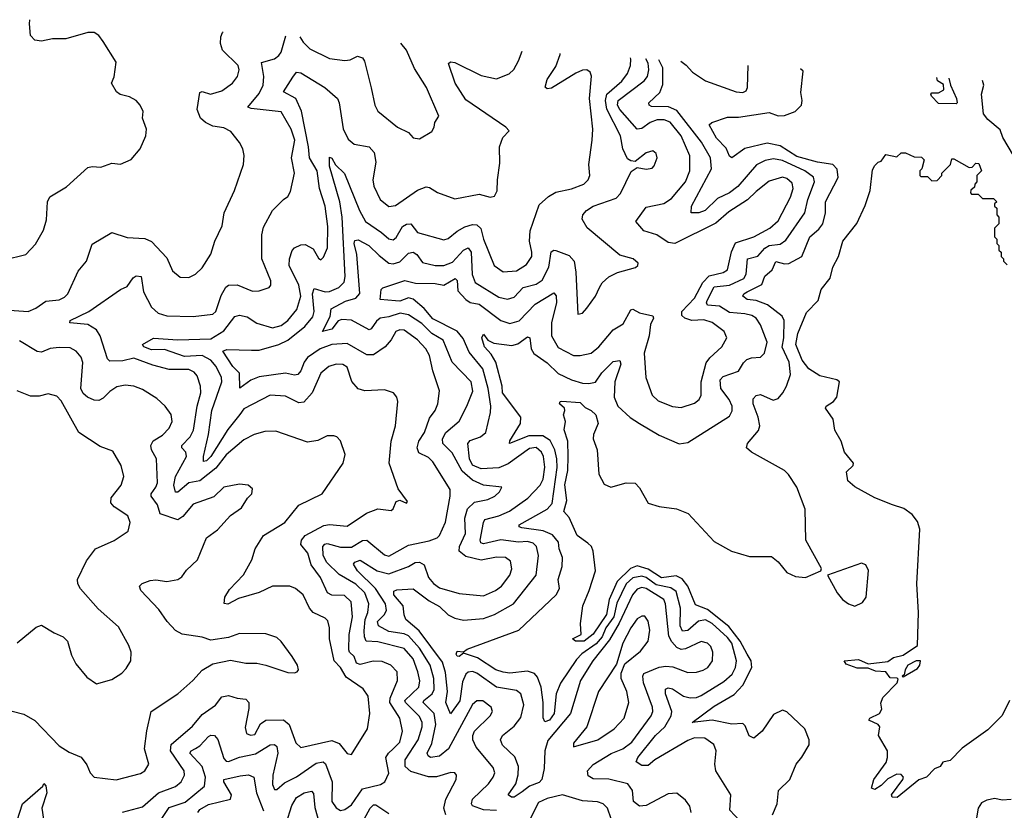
# Model space of a CAD drawing. Extents: x 1268547 to 1425625, y 515768 to 616754.
# Tile 484 of 507: x 1383366 to 1387844, y 605435 to 609034. Entities that reach past the tile are written whole.
import ezdxf

# ---------------------------------------------------------------- set-up
doc = ezdxf.new("R2010")
doc.units = 0

msp = doc.modelspace()

# ---------------------------------------------------------------- linework, layer by layer
at = {"layer": '0CON10XD'}
for points in [[(1383295, 607941.1), (1383393.3, 607965), (1383437.9, 608012.1), (1383474.2, 608075), (1383487, 608123), (1383492.9, 608205), (1383503.4, 608226.6), (1383577.9, 608272.1), (1383675, 608360), (1383695.9, 608365.9), (1383735, 608362.5), (1383785, 608380), (1383825, 608376.2), (1383873, 608397), (1383914.1, 608445.9), (1383939.2, 608505), (1383942, 608535), (1383924, 608585), (1383927.5, 608615), (1383913.8, 608645), (1383895.8, 608665.8), (1383865, 608682), (1383822.9, 608692.9), (1383805.9, 608705.9), (1383783.3, 608745), (1383796.2, 608773.8), (1383805, 608840), (1383746, 608935), (1383725, 608962), (1383705, 608975.8), (1383675, 608975.7), (1383575, 608945.8), (1383515, 608945.8), (1383464.5, 608935.5), (1383435, 608940.5), (1383415, 608962), (1383409.6, 609015), (1383412.1, 609033.6)], [(1383211.7, 607718.3), (1383404.7, 607705.3), (1383439.6, 607720.4), (1383485, 607752.2), (1383545, 607758.9), (1383569.6, 607770.4), (1383584.7, 607785.3), (1383631.3, 607888.7), (1383670, 607935), (1383695, 608012.5), (1383785, 608064.4), (1383855, 608042.1), (1383935, 608037.9), (1383965, 608023.6), (1384035, 607950), (1384060.7, 607890.7), (1384095, 607862), (1384135, 607860), (1384165.7, 607875), (1384195, 607904.2), (1384235, 607966.2), (1384253.5, 608025), (1384287.1, 608095), (1384295.5, 608155), (1384343.3, 608256.7), (1384383.1, 608375), (1384387.5, 608415), (1384381.4, 608445), (1384365.8, 608475), (1384325.8, 608525), (1384295, 608541.5), (1384245, 608548.7), (1384210.8, 608565), (1384188, 608585), (1384172.9, 608625), (1384185, 608702.5), (1384195, 608706.7), (1384234.2, 608694.2), (1384285, 608709.1), (1384333.3, 608745), (1384356.4, 608775), (1384363.5, 608805), (1384359.5, 608825), (1384288.9, 608895), (1384279.4, 608925), (1384280.8, 608955), (1384288.8, 608975), (1384291, 608977.6)], [(1383833.1, 605426.9), (1383925, 605450), (1383996.5, 605515), (1384075, 605543.6), (1384100, 605565), (1384115.4, 605595), (1384114, 605615), (1384051.8, 605705), (1384054.6, 605735), (1384151.9, 605818.1), (1384195, 605871.1), (1384257.1, 605912.9), (1384285, 605951.1), (1384315, 605957.9), (1384355, 605944.6), (1384395, 605940.9), (1384408, 605925), (1384407.8, 605897.8), (1384391.5, 605811.5), (1384398, 605785), (1384415, 605776.7), (1384435, 605780.5), (1384460.9, 605829.1), (1384484.8, 605845.2), (1384565, 605846.2), (1384591.2, 605825), (1384621.3, 605741.3), (1384645, 605720.5), (1384785, 605752), (1384818.9, 605738.9), (1384855, 605694), (1384875, 605688.8), (1384947.5, 605805), (1384957.9, 605875), (1384950.9, 605955), (1384928.5, 605988.5), (1384850.6, 606040.6), (1384825, 606084.6), (1384796, 606116), (1384774.7, 606215), (1384775.3, 606265), (1384766.8, 606296.8), (1384755, 606309.1), (1384701.2, 606335), (1384684.7, 606355), (1384655, 606415.6), (1384620.8, 606445), (1384595, 606455.6), (1384515, 606455.4), (1384455, 606426.7), (1384361, 606399), (1384312.9, 606372.9), (1384296.2, 606376.2), (1384299.2, 606405), (1384320.5, 606439.5), (1384383.8, 606506.2), (1384422.2, 606575), (1384436.1, 606625), (1384474.8, 606685.2), (1384572.5, 606745), (1384636, 606824), (1384741.4, 606875), (1384837.5, 607015), (1384846.9, 607055), (1384825, 607116.2), (1384808.8, 607135), (1384795, 607140), (1384765, 607140), (1384721.3, 607118.7), (1384675, 607111.2), (1384530.6, 607160.6), (1384481.1, 607158.9), (1384432, 607145), (1384385, 607120.9), (1384305, 607052.9), (1384257.5, 606992.5), (1384185.3, 606934.7), (1384135, 606925.1), (1384085, 606883.7), (1384075, 606883.1), (1384067.5, 606915), (1384074.1, 606955), (1384124.2, 607045), (1384121.4, 607065), (1384103.8, 607085), (1384102.5, 607095), (1384140.8, 607135), (1384156.3, 607165), (1384172.7, 607275), (1384189.5, 607335), (1384188.2, 607365), (1384172.6, 607412.6), (1384158.9, 607428.9), (1384135, 607440.7), (1384045, 607441.9), (1383970.6, 607460.6), (1383885, 607493.4), (1383835, 607480.6), (1383775, 607480), (1383765, 607490), (1383732, 607595), (1383715, 607622.6), (1383675.4, 607645.4), (1383594, 607654), (1383595.6, 607665), (1383679.5, 607705), (1383824.4, 607805.6), (1383855, 607819.2), (1383881.7, 607858.3), (1383895, 607867.5), (1383918.5, 607865), (1383928.9, 607795), (1383965, 607724.5), (1383995, 607698.2), (1384035, 607686), (1384155, 607682.1), (1384245, 607693.9), (1384257.5, 607705), (1384281.6, 607778.4), (1384303.2, 607816.8), (1384315, 607825.3), (1384355, 607826.7), (1384425, 607798), (1384455, 607799.1), (1384500, 607815), (1384508, 607825), (1384508.1, 607845), (1384467.2, 607945), (1384467.1, 608055), (1384475, 608088.8), (1384515.5, 608164.5), (1384565, 608215.6), (1384585, 608228), (1384597.9, 608252.1), (1384615.4, 608334.6), (1384602, 608405), (1384616.5, 608485), (1384600.9, 608535), (1384554.7, 608614.7), (1384418.8, 608628.8), (1384404, 608635), (1384455, 608696.9), (1384472.5, 608735), (1384476, 608775), (1384465, 608838.1), (1384525, 608854.7), (1384545, 608870), (1384555.7, 608885), (1384575.6, 608959.4)], [(1384639.3, 608955.4), (1384655, 608930.9), (1384685, 608900.9), (1384775, 608856.9), (1384845, 608847.1), (1384869.2, 608850.8), (1384902.3, 608867.7), (1384925, 608860), (1384933.8, 608845), (1384963.8, 608723.8), (1384980.8, 608645), (1384995, 608616.7), (1385083.8, 608545), (1385135, 608520), (1385156.1, 608496.1), (1385185, 608491.2), (1385240, 608525), (1385251.2, 608545), (1385253.8, 608565), (1385272, 608595), (1385215.4, 608725.4), (1385161.1, 608811.1), (1385124.5, 608895), (1385099.4, 608926)], [(1384943.1, 606786.9), (1384995, 606807.8), (1385055, 606800), (1385065, 606807.5), (1385078.8, 606841.2), (1385095, 606846.2), (1385125, 606832.5), (1385129.3, 606840.7), (1385087.9, 606897.9), (1385045.7, 607015.7), (1385055.3, 607114.7), (1385074.5, 607185), (1385085.7, 607295), (1385081.2, 607315), (1385066.7, 607335), (1385025, 607349.4), (1384935.4, 607344.6), (1384905, 607352.7), (1384876.5, 607386.5), (1384855, 607452.5), (1384835, 607464.1), (1384805, 607465.8), (1384772.2, 607455), (1384735.7, 607424.3), (1384695.6, 607334.4), (1384658.1, 607291.9), (1384635, 607289.6), (1384575, 607319.2), (1384505, 607323.8), (1384385, 607261.6), (1384366.4, 607236.4), (1384312, 607168), (1384235, 607045.9), (1384215, 607025.9), (1384202.4, 607022.4), (1384201.3, 607045), (1384225.2, 607145), (1384240, 607255), (1384284.8, 607385), (1384283.4, 607405), (1384260, 607455), (1384235, 607484), (1384195, 607504.8), (1384115, 607500.1), (1384025, 607532.3), (1383965, 607530.4), (1383930.6, 607545), (1383924.2, 607555), (1383975, 607584.5), (1384085, 607576.2), (1384235, 607581.6), (1384295, 607617.6), (1384345, 607682.3), (1384365, 607688), (1384400.4, 607680.4), (1384445, 607652.9), (1384515, 607631), (1384555, 607641.6), (1384585, 607663.8), (1384626.6, 607715), (1384643.8, 607775), (1384634.8, 607825), (1384591.9, 607915), (1384593.2, 607945), (1384605, 607983.1), (1384615, 607994.5), (1384645, 608009.2), (1384665, 608010.4), (1384701.1, 607991.1), (1384725, 607948.8), (1384735, 607941.2), (1384747.6, 607952.4), (1384765.8, 607995), (1384767.2, 608092.8), (1384755.2, 608184.8), (1384730, 608265), (1384718.8, 608345), (1384684, 608405), (1384679.5, 608455), (1384647.5, 608617.5), (1384622.4, 608675), (1384565.7, 608705), (1384607.7, 608772.3), (1384625, 608794.3), (1384645, 608790.9), (1384754.3, 608724.3), (1384811.2, 608675), (1384819.4, 608655), (1384837.5, 608537.5), (1384859.2, 608489.2), (1384886.4, 608466.4), (1384955, 608454.6), (1384978.3, 608428.3), (1384985.3, 608385), (1384972.5, 608305), (1384976.2, 608276.2), (1385005, 608214.4), (1385045, 608182.7), (1385075, 608188.5), (1385175, 608257.1), (1385215, 608272.3), (1385229.8, 608269.8), (1385266.3, 608246.3), (1385345, 608218.1), (1385455, 608239.1), (1385505, 608225.6), (1385525, 608230.8), (1385538.1, 608255), (1385538.5, 608305), (1385549.4, 608380.6), (1385547.5, 608455), (1385562.9, 608497.1), (1385591.7, 608528.3), (1385576.7, 608545), (1385395, 608669.2), (1385346.9, 608745), (1385316.4, 608833.6), (1385325, 608841.2), (1385345, 608838.6), (1385465, 608778.8), (1385535, 608764.7), (1385592.9, 608787.1), (1385612.7, 608807.3), (1385635, 608846.2), (1385651, 608890.9)], [(1385304.6, 605415), (1385295.3, 605445), (1385304.5, 605485), (1385350.5, 605575), (1385352.5, 605595), (1385345.6, 605605.6), (1385327.4, 605607.4), (1385262.1, 605587.9), (1385225, 605586.7), (1385145, 605611.5), (1385119.6, 605635), (1385118.5, 605665), (1385177.9, 605755), (1385196.4, 605815), (1385196.5, 605835), (1385185, 605862.2), (1385120.5, 605925), (1385117.9, 605935), (1385181.7, 605995), (1385185.6, 606024.4), (1385177.3, 606065), (1385155.5, 606125), (1385115, 606170.7), (1384995, 606202.3), (1384942.3, 606205), (1384933.8, 606223.8), (1384932.1, 606252.1), (1384937.2, 606302.8), (1384950, 606335), (1384954, 606375), (1384935.5, 606425), (1384895, 606464.8), (1384818.8, 606508.8), (1384762.5, 606562.5), (1384746.6, 606595), (1384745.2, 606635), (1384753.3, 606646.7), (1384765, 606650), (1384825, 606632.7), (1384875, 606632.6), (1384925, 606662.4), (1384945, 606664.7), (1385025, 606597.1), (1385045, 606591.9), (1385135, 606642.3), (1385228.1, 606661.9), (1385264.6, 606675.4), (1385274.7, 606685.3), (1385302.9, 606747.1), (1385324, 606865), (1385323.2, 606895), (1385245, 607021.5), (1385225, 607040.4), (1385181.9, 607061.9), (1385174.2, 607084.2), (1385181.1, 607115), (1385206.7, 607155), (1385230.3, 607219.7), (1385255.5, 607255), (1385268.2, 607285), (1385274.6, 607344.6), (1385245.3, 607435), (1385230.3, 607505), (1385212.4, 607535), (1385175, 607576.4), (1385115, 607620.3), (1385095, 607621.8), (1385076.3, 607613.6), (1385055, 607575.8), (1385027.8, 607545), (1384975, 607508.5), (1384945, 607508), (1384855, 607559.4), (1384785, 607554.4), (1384731.9, 607535), (1384675, 607496.1), (1384659.8, 607475), (1384645, 607434.5), (1384631.1, 607418.9), (1384615, 607416.1), (1384575, 607425.2), (1384455, 607408.5), (1384417.7, 607392.3), (1384366.7, 607356.7), (1384364.8, 607424.8), (1384335.7, 607455.7), (1384290.5, 607525), (1384308.3, 607531.7), (1384419.5, 607529.5), (1384455, 607530), (1384545, 607555.2), (1384585.1, 607574.9), (1384662.9, 607637.1), (1384698.8, 607681.2), (1384705.6, 607705), (1384698.3, 607785), (1384705, 607809.6), (1384755, 607794.4), (1384775, 607795.7), (1384817.3, 607815), (1384841.6, 607838.4), (1384846.6, 607865), (1384832.1, 608135), (1384821.7, 608205), (1384775, 608366.2), (1384775, 608407.5), (1384785, 608403.8), (1384802.9, 608372.9), (1384843.8, 608333.8), (1384911.2, 608165), (1384939.4, 608115), (1385010.8, 608065), (1385045, 608036), (1385065, 608032.2), (1385078, 608042), (1385107.6, 608092.4), (1385125, 608103.3), (1385144.6, 608104.6), (1385175.3, 608065.3), (1385295, 608031.1), (1385315, 608038.2), (1385355, 608070.8), (1385389.9, 608090.1), (1385425, 608101.7), (1385445, 608100), (1385462.8, 608082.8), (1385475.3, 608035), (1385524.6, 607915), (1385565, 607886.2), (1385625, 607890.7), (1385671.2, 607918.8), (1385694.6, 607955), (1385695.9, 607975), (1385684.2, 608025), (1385687.5, 608072.5), (1385728.5, 608191.5), (1385770.9, 608229.1), (1385805, 608248.9), (1385875, 608263.1), (1385931.2, 608285), (1385950.8, 608305), (1385958.6, 608325), (1385954.4, 608375), (1385969.1, 608485), (1385973.2, 608535), (1385957.9, 608675), (1385966.1, 608776.1), (1385961.2, 608795), (1385945, 608805.7), (1385925, 608803.1), (1385895, 608790.5), (1385785, 608721.9), (1385765, 608718.6), (1385755.7, 608725.7), (1385765, 608761.4), (1385805, 608820.5), (1385823.6, 608875), (1385823.6, 608879.9)], [(1385535, 605434.7), (1385475, 605437.5), (1385425.7, 605455), (1385421.5, 605465), (1385425.9, 605485), (1385497.5, 605555), (1385520, 605585), (1385526.5, 605605), (1385519.2, 605629.2), (1385442.1, 605722.1), (1385427.4, 605755), (1385426.9, 605775), (1385434.8, 605795.2), (1385506.5, 605865), (1385516.7, 605885), (1385510, 605905), (1385473.1, 605933.1), (1385445, 605933.6), (1385425, 605916.5), (1385316.1, 605715), (1385275, 605681.6), (1385235, 605675.4), (1385223, 605683), (1385219.5, 605695), (1385240.4, 605739.6), (1385258.2, 605825), (1385250.7, 605875), (1385200.5, 605925), (1385203.8, 605935), (1385241.5, 605965), (1385251.4, 605985), (1385249.2, 606035), (1385233, 606095), (1385185, 606173), (1385135, 606229.2), (1385115, 606238.6), (1385045, 606249.3), (1384998.4, 606275), (1384993.5, 606295), (1385024, 606325), (1385033.5, 606345), (1385029.1, 606375), (1384983.8, 606445), (1384901.6, 606525), (1384884, 606555), (1384890, 606565), (1384915, 606573.4), (1384991.5, 606525), (1385045, 606512), (1385134.8, 606545.2), (1385165, 606562.2), (1385185, 606564.7), (1385205, 606552.9), (1385224.8, 606494.8), (1385247.9, 606467.9), (1385275, 606447.5), (1385365, 606421.4), (1385475, 606411.6), (1385530, 606435), (1385556.8, 606455), (1385594.7, 606505), (1385604.6, 606534.6), (1385598.6, 606568.6), (1385576.1, 606586.1), (1385535, 606587.6), (1385465, 606573.3), (1385395, 606590.7), (1385365.3, 606615), (1385366.6, 606635), (1385393.2, 606695), (1385390.5, 606765), (1385402.5, 606807.5), (1385435, 606837), (1385495, 606850), (1385527.1, 606865), (1385548.6, 606885), (1385558.8, 606905), (1385475, 606914.6), (1385425, 606937.3), (1385379.1, 606979.1), (1385332.4, 607062.4), (1385290.4, 607105), (1385288.6, 607125), (1385304.1, 607155), (1385365, 607205.4), (1385400.3, 607275), (1385427.2, 607342.8), (1385419.5, 607385), (1385332.6, 607475), (1385291.4, 607575), (1385240.8, 607605), (1385195, 607650.3), (1385135, 607690.4), (1385097, 607697), (1385045, 607680.7), (1385005, 607675.7), (1384988.1, 607661.9), (1384965, 607626.1), (1384955, 607621.6), (1384875, 607666.4), (1384831.4, 607668.6), (1384815, 607662.2), (1384785.8, 607625), (1384743.8, 607613.8), (1384777.9, 607682.1), (1384783.2, 607716.8), (1384847.6, 607752.4), (1384895, 607766.5), (1384912.2, 607787.8), (1384899.4, 607965), (1384887.8, 608015), (1384890.9, 608029.1), (1384905, 608031.9), (1384953.1, 608005), (1385000.2, 607960.2), (1385044.4, 607925), (1385065, 607921.6), (1385095, 607931.7), (1385135, 607970.7), (1385155, 607975.7), (1385172, 607965), (1385198, 607928), (1385255, 607915.2), (1385295, 607914), (1385335, 607930), (1385385, 607984.2), (1385405, 607994.6), (1385419.3, 607975), (1385423.8, 607873.9), (1385437.3, 607837.3), (1385545, 607770.3), (1385585, 607761.4), (1385615, 607771.3), (1385655.1, 607814.9), (1385715, 607829.4), (1385742.1, 607847.9), (1385772.5, 607907.5), (1385783.8, 607976.2), (1385795, 607984.5), (1385805, 607983.3), (1385865, 607960.4), (1385887.8, 607935), (1385895.9, 607885), (1385905, 607692.5), (1385925, 607698), (1385945, 607720), (1385984.6, 607775.4), (1386003.1, 607815), (1386014.6, 607835.4), (1386045, 607863.1), (1386085, 607882.2), (1386166.2, 607905), (1386178, 607915), (1386178.8, 607925), (1386156.7, 607945), (1386095, 607962.2), (1385946.6, 608086.6), (1385924.6, 608125), (1385927.9, 608145), (1385944.5, 608165), (1385975, 608184.7), (1386079.2, 608220.9), (1386098, 608242), (1386147.8, 608342.2), (1386175, 608360), (1386215, 608353.3), (1386242.4, 608357.6), (1386252.4, 608367.6), (1386265.6, 608405), (1386261.2, 608425), (1386245, 608437.1), (1386215, 608427.3), (1386165, 608388.6), (1386145, 608390.9), (1386130.8, 608400.8), (1386108.8, 608445), (1386098.1, 608505), (1386036.4, 608626.4), (1386029.8, 608665), (1386035.8, 608695), (1386105, 608754.2), (1386130.9, 608789.1), (1386143.8, 608825), (1386146.1, 608853.9), (1386144.3, 608859.4)], [(1385651.6, 605518.4), (1385615, 605494.7), (1385602.5, 605495), (1385587.5, 605505), (1385623.1, 605555), (1385633.5, 605596.5), (1385634.8, 605635), (1385618, 605678), (1385562, 605732), (1385553.1, 605755), (1385562.3, 605775), (1385615, 605818), (1385645, 605856.7), (1385658.4, 605915), (1385645.2, 605965.2), (1385625, 605980.3), (1385535, 605996), (1385445, 606058.4), (1385425, 606066), (1385405.9, 606064.1), (1385394.7, 606055.3), (1385380.2, 606019.8), (1385367.1, 605932.9), (1385325, 605873.3), (1385303.7, 605925), (1385311.6, 605975), (1385302.8, 606062.8), (1385289, 606109), (1385182.5, 606252.5), (1385122.8, 606302.8), (1385114.4, 606324.4), (1385109.3, 606365), (1385067.6, 606415), (1385067.1, 606432.9), (1385081.2, 606438.8), (1385155, 606442.8), (1385228.3, 606388.3), (1385275, 606362.7), (1385315, 606324.8), (1385345, 606308.9), (1385385, 606300), (1385475, 606307.5), (1385525, 606325.9), (1385612.3, 606375), (1385714.7, 606505), (1385726, 606595), (1385716.4, 606636.4), (1385701.2, 606651.2), (1385675, 606657.7), (1385635, 606654.8), (1385555, 606666.3), (1385475, 606647.4), (1385462.8, 606652.8), (1385459.8, 606665), (1385474.7, 606745), (1385482.1, 606757.9), (1385545, 606775.2), (1385593.8, 606796.2), (1385677.5, 606855), (1385732.5, 606915), (1385747.1, 606942.9), (1385753.9, 606996.1), (1385748.1, 607045), (1385739.2, 607065), (1385715, 607085.7), (1385685, 607082), (1385588.2, 607011.8), (1385545, 606993), (1385465, 606989), (1385425.8, 607005.8), (1385411.3, 607035), (1385403.8, 607105), (1385415, 607118.3), (1385461.9, 607135), (1385485.7, 607154.3), (1385507.1, 607245), (1385508.6, 607275), (1385496.5, 607355), (1385472.3, 607445), (1385410.7, 607520.7), (1385383.1, 607583.1), (1385355.1, 607615.1), (1385245, 607672.1), (1385205, 607719.5), (1385155, 607761.5), (1385135, 607767.7), (1385095, 607753), (1385075, 607753.4), (1385005, 607760), (1385010, 607805), (1385016.8, 607813.2), (1385117.1, 607847.1), (1385166.7, 607835), (1385255, 607833.3), (1385295, 607824.8), (1385345.8, 607855.8), (1385355, 607846.2), (1385359, 607799), (1385395, 607760.4), (1385415, 607746.8), (1385455, 607738.5), (1385553.8, 607663.8), (1385595, 607650.3), (1385637.1, 607662.9), (1385710.7, 607739.3), (1385795, 607790), (1385806.5, 607776.5), (1385807.9, 607745), (1385784.8, 607655), (1385784.8, 607595), (1385815, 607541.2), (1385885.3, 607505.3), (1385915, 607504.7), (1385965, 607516.2), (1385999.6, 607545), (1386065, 607622.2), (1386110.2, 607649.8), (1386145, 607713.1), (1386155, 607715.6), (1386185, 607699.3), (1386245.7, 607685), (1386249.1, 607675), (1386234.3, 607645.7), (1386228.4, 607595), (1386205.8, 607515), (1386213.3, 607405), (1386242.9, 607325), (1386269.3, 607299.3), (1386335, 607273.1), (1386375, 607268.5), (1386435, 607287.9), (1386456.5, 607305), (1386465.9, 607324.1), (1386465.4, 607385.4), (1386488, 607472), (1386504.7, 607495), (1386559.5, 607545), (1386581.9, 607585), (1386570.6, 607615), (1386515.9, 607655.9), (1386477.7, 607667.7), (1386423.7, 607663.7), (1386390.5, 607675), (1386377.4, 607687.4), (1386377.1, 607705), (1386435, 607765.3), (1386472.9, 607837.1), (1386502, 607868), (1386565, 607882.9), (1386584.8, 607895.2), (1386603.3, 607976.7), (1386621.8, 608018.2), (1386705, 608044.7), (1386777.3, 608085), (1386815, 608118.2), (1386871.9, 608225), (1386884.7, 608265), (1386879.8, 608289.8), (1386855, 608311.2), (1386835, 608316.2), (1386775, 608298.4), (1386715, 608252.2), (1386676.6, 608213.4), (1386591.1, 608158.9), (1386532.2, 608107.8), (1386345, 608014.7), (1386315, 608018.8), (1386264.3, 608054.3), (1386205, 608071.8), (1386167.8, 608115), (1386215, 608180.6), (1386295, 608197.6), (1386330.2, 608219.8), (1386394.2, 608295), (1386413.8, 608345), (1386414.4, 608414.4), (1386375, 608505.3), (1386325, 608566.5), (1386297.1, 608577.1), (1386265, 608577.7), (1386234.1, 608565), (1386195, 608537.8), (1386175, 608534.6), (1386094.9, 608624.9), (1386085.2, 608645), (1386087.6, 608665), (1386206.9, 608755), (1386221.3, 608775), (1386227.6, 608805), (1386224.1, 608835), (1386213.7, 608855)], [(1386663.4, 605363.4), (1386595.6, 605435), (1386600.6, 605505), (1386532.7, 605615), (1386528.2, 605645), (1386533.3, 605705), (1386523.1, 605735), (1386482.8, 605762.8), (1386435, 605765.2), (1386405, 605753.4), (1386254.9, 605665.1), (1386225, 605639.1), (1386195, 605638.8), (1386170.5, 605655), (1386176.9, 605675), (1386257.6, 605775), (1386299.6, 605815), (1386329.3, 605865), (1386331.5, 605885), (1386303.8, 605965), (1386303.5, 605986.5), (1386315, 605991.9), (1386335, 605988.3), (1386385, 605954.8), (1386415, 605947.2), (1386445, 605948.8), (1386465, 605957.1), (1386568.8, 606021.2), (1386606.3, 606055), (1386622.2, 606085), (1386626.9, 606115), (1386605.1, 606195), (1386585, 606221.5), (1386515, 606285.2), (1386485, 606301.6), (1386454, 606296), (1386405, 606252.6), (1386381, 606251), (1386369.3, 606275), (1386370.8, 606355), (1386351.4, 606431.4), (1386328, 606448), (1386260.7, 606460.7), (1386215, 606494.7), (1386195, 606501.2), (1386155, 606493), (1386124.9, 606465), (1386082.5, 606377.5), (1386068.8, 606315), (1386032.6, 606265), (1386015.1, 606225), (1385987.4, 606192.6), (1385923.3, 606146.6), (1385898.7, 606121.3), (1385826.2, 606013.8), (1385806.6, 605965), (1385797.1, 605875), (1385775, 605845.5), (1385755, 605837.5), (1385746.3, 605856.3), (1385746.9, 605925), (1385737.8, 605995), (1385720.7, 606040.7), (1385707.8, 606057.8), (1385675, 606068.8), (1385595, 606059.7), (1385565, 606063.4), (1385532, 606075), (1385448.5, 606128.5), (1385385, 606150), (1385365, 606134.6), (1385355, 606136.2), (1385350.6, 606145), (1385355, 606158.8), (1385385, 606156.2), (1385401.5, 606168.5), (1385635.7, 606254.3), (1385806.2, 606415), (1385821.5, 606445), (1385815.4, 606485), (1385833.4, 606545), (1385834.7, 606585), (1385819, 606625), (1385817.1, 606655), (1385789, 606689), (1385746.7, 606706.7), (1385650.3, 606720.3), (1385638.2, 606725), (1385637.3, 606735), (1385765, 606806.3), (1385788.5, 606831.5), (1385810.4, 606995), (1385809.3, 607035), (1385800, 607075), (1385778.6, 607118.6), (1385745, 607138.7), (1385681, 607139), (1385593.8, 607103.8), (1385595, 607116.9), (1385643.1, 607195), (1385645.4, 607224.6), (1385562.1, 607335), (1385559.8, 607365), (1385531.6, 607475), (1385510.7, 607510.7), (1385479.6, 607545), (1385468.5, 607585), (1385475, 607602), (1385495.2, 607575.2), (1385521.8, 607561.8), (1385605, 607550.6), (1385631.3, 607558.7), (1385675, 607590.4), (1385686, 607586), (1385692.2, 607535), (1385705, 607513.6), (1385765, 607472.2), (1385815, 607423.1), (1385875, 607394), (1385925, 607379.4), (1385955, 607376.9), (1385985, 607384.3), (1386014.2, 607425.8), (1386065, 607477.3), (1386095, 607482.9), (1386100, 607465), (1386072.5, 607385), (1386070, 607315), (1386087.1, 607275), (1386142.8, 607222.8), (1386184.8, 607194.8), (1386275, 607142.2), (1386365, 607103.1), (1386405, 607108.6), (1386595, 607228.6), (1386607, 607253), (1386607.1, 607275), (1386592.4, 607305), (1386555.2, 607355), (1386551.2, 607395), (1386565, 607410), (1386635, 607433.6), (1386658, 607472), (1386673.8, 607486.2), (1386695, 607494.7), (1386735, 607498.2), (1386753.6, 607516.4), (1386765.9, 607565), (1386735, 607644.5), (1386715, 607674.7), (1386696.5, 607686.5), (1386664.8, 607694.8), (1386595, 607700.2), (1386549, 607729), (1386494.6, 607734.6), (1386489.3, 607745), (1386492.4, 607755), (1386525, 607817.7), (1386595, 607825.1), (1386660, 607855), (1386670.8, 607875), (1386676.7, 607945), (1386723, 607957), (1386755, 607993), (1386775, 608005.9), (1386825, 608011.1), (1386850.2, 608029.8), (1386936.5, 608155), (1386950.5, 608215), (1386981.7, 608295), (1386976.6, 608316.6), (1386937.1, 608345), (1386835, 608391.9), (1386795, 608400.2), (1386757, 608393), (1386717.5, 608372.5), (1386632.8, 608275), (1386594.6, 608245), (1386539.8, 608220.2), (1386484.3, 608165.7), (1386455, 608153.9), (1386420, 608155), (1386421.9, 608185), (1386512.2, 608355), (1386507.5, 608405), (1386466.8, 608476.8), (1386355, 608619.8), (1386317.2, 608637.2), (1386239.1, 608639.1), (1386228.6, 608645), (1386226.9, 608655), (1386277.4, 608702.6), (1386291.8, 608738.2), (1386291.2, 608815), (1386273.6, 608851.2)], [(1386372.4, 608844.9), (1386397.1, 608827.1), (1386425.4, 608795), (1386485, 608755.9), (1386625, 608704.6), (1386655, 608702.7), (1386670, 608710), (1386676.2, 608725), (1386678.9, 608825.4)], [(1386789.6, 605415), (1386811.5, 605465), (1386818, 605525), (1386868.6, 605575), (1386897.1, 605645), (1386923.9, 605676.1), (1386956.9, 605733.1), (1386956.5, 605755), (1386936.9, 605805), (1386855, 605883.6), (1386835, 605890), (1386795, 605871.2), (1386742.3, 605795), (1386705, 605763.1), (1386683.7, 605773.6), (1386665, 605820), (1386655, 605829.5), (1386605, 605827.5), (1386515, 605845.8), (1386424, 605835), (1386525, 605908.8), (1386615, 605962.1), (1386655.1, 606004.9), (1386696.1, 606085), (1386693, 606115), (1386674.9, 606144.9), (1386643.4, 606205), (1386591.4, 606271.4), (1386495, 606349.2), (1386439.7, 606369.7), (1386405.6, 606455.6), (1386379.2, 606489.2), (1386351.3, 606501.4), (1386285, 606492.9), (1386225, 606532.7), (1386175, 606548.3), (1386144.1, 606535.9), (1386083.3, 606476.7), (1386046.3, 606393.7), (1386035, 606325.9), (1385975, 606237.1), (1385933.8, 606205), (1385893.3, 606205), (1385880, 606215), (1385920, 606235), (1385916, 606285), (1385927.5, 606365), (1385956.8, 606435), (1385984.6, 606525), (1385974.1, 606615), (1385966.2, 606635), (1385950.4, 606650.4), (1385901.2, 606685), (1385865, 606767.5), (1385840.8, 606795), (1385854.3, 606845), (1385846, 606916), (1385858.7, 606981.3), (1385860.9, 607045), (1385858.4, 607115), (1385842.7, 607167.3), (1385848.8, 607205), (1385840, 607235), (1385845.8, 607255), (1385843.8, 607265), (1385821.2, 607285), (1385824.2, 607295), (1385832.1, 607297.9), (1385915, 607291.6), (1385938, 607268), (1385965, 607254.6), (1385986.4, 607235), (1385996.6, 607195), (1385975.9, 607145), (1385973.8, 607125), (1385992.5, 607075), (1386000, 606965), (1386025, 606920), (1386055, 606905.7), (1386125, 606925.8), (1386165, 606923.3), (1386185, 606903.3), (1386225, 606833.3), (1386275, 606818.1), (1386353, 606807), (1386405.7, 606785.7), (1386525, 606657.8), (1386603.8, 606615), (1386685, 606590.5), (1386785, 606590), (1386816.3, 606566.3), (1386855, 606518), (1386895, 606499.2), (1386940, 606495), (1387010, 606525), (1387012.5, 606535), (1386942, 606665), (1386939.1, 606805), (1386900.4, 606905), (1386863.5, 606963.5), (1386845, 606982.2), (1386694, 607065), (1386671.9, 607085), (1386676.5, 607105), (1386725.6, 607164.4), (1386732.4, 607185), (1386724.2, 607225), (1386701.3, 607285), (1386702.5, 607307.5), (1386715, 607323.1), (1386735, 607327.9), (1386792.3, 607302.3), (1386815, 607310), (1386836.4, 607335), (1386854.1, 607365.9), (1386872.1, 607417.9), (1386865.7, 607474.3), (1386833.4, 607543.4), (1386842.2, 607585), (1386843.3, 607665), (1386834.1, 607684.1), (1386766.8, 607735), (1386716, 607756), (1386675, 607759.6), (1386655.4, 607775), (1386659.1, 607785), (1386674.6, 607795), (1386741.7, 607828.3), (1386755, 607866.5), (1386788, 607895), (1386805, 607932.9), (1386845, 607921.9), (1386865, 607923.1), (1386923.7, 607956.3), (1386960.3, 608045), (1387000.3, 608079.7), (1387018.5, 608105), (1387030.8, 608155), (1387030.9, 608205), (1387088.9, 608315), (1387083.5, 608353.5), (1387065.1, 608375.1), (1386995, 608385.6), (1386901.4, 608411.4), (1386825, 608459.8), (1386765, 608471.5), (1386663.5, 608446.5), (1386605, 608404.4), (1386595, 608412.5), (1386579.2, 608449.2), (1386535, 608494.5), (1386501.4, 608555), (1386513.3, 608565), (1386585, 608590), (1386635, 608589.4), (1386775, 608611.7), (1386815, 608595.8), (1386845, 608597.2), (1386892.5, 608615), (1386921.8, 608645), (1386925.5, 608665), (1386918.3, 608701.7), (1386929.4, 608799.4), (1386918.1, 608810.1)], [(1387592, 608767.2), (1387600, 608735), (1387627.5, 608675), (1387630, 608655), (1387625, 608650), (1387545, 608652.5), (1387512.5, 608685), (1387510, 608695), (1387515, 608700), (1387545, 608700), (1387570, 608715), (1387568.3, 608738.3), (1387540, 608755), (1387538.1, 608770.6)], [(1387886.7, 608415), (1387837.3, 608497.3), (1387825, 608532.7), (1387768.8, 608578.8), (1387750.5, 608605), (1387740.8, 608695), (1387750.8, 608735), (1387745.5, 608757.4)], [(1387867.9, 605935), (1387835, 605867.1), (1387769.4, 605800.6), (1387652.7, 605717.3), (1387598.3, 605661.7), (1387565, 605653.3), (1387553.3, 605635), (1387526.2, 605623.8), (1387490, 605585), (1387455, 605573.3), (1387356.5, 605493.5), (1387334, 605494), (1387332, 605505), (1387383.3, 605575), (1387386.4, 605586.4), (1387375, 605597.5), (1387355, 605600), (1387315, 605577.5), (1387285, 605547.5), (1387255, 605530), (1387240, 605535), (1387251.2, 605575), (1387307.3, 605652.7), (1387313.8, 605675), (1387312.5, 605705), (1387272.5, 605775), (1387277.5, 605815), (1387270, 605825), (1387227.5, 605845), (1387232.5, 605855), (1387276.7, 605875), (1387287.5, 605895), (1387283, 605923), (1387291.7, 605948.3), (1387356.7, 606015), (1387361.7, 606031.7), (1387356.7, 606036.7), (1387325, 606037.5), (1387305.8, 606065.8), (1387258.2, 606068.2), (1387225, 606082), (1387175, 606081.9), (1387125, 606100.8), (1387116.7, 606115), (1387181.9, 606121.9), (1387225, 606102), (1387315, 606112.9), (1387340.3, 606129.7), (1387385, 606141.5), (1387450, 606185), (1387454.1, 606335), (1387446.4, 606465), (1387460.4, 606715), (1387449.5, 606749.5), (1387425, 606781.9), (1387388, 606808), (1387335.7, 606825.7), (1387255, 606856.7), (1387165, 606908), (1387133.3, 606935), (1387126.7, 606975), (1387156.7, 607005), (1387158.8, 607015), (1387117.5, 607065), (1387102, 607115), (1387073.1, 607165), (1387065.9, 607215.9), (1387031.2, 607265), (1387033.8, 607275), (1387066.7, 607295), (1387083.3, 607315), (1387094, 607385), (1387082.5, 607395), (1387005, 607413.1), (1386955, 607444.2), (1386925, 607483.8), (1386895.4, 607555), (1386904.7, 607605), (1386945, 607701.2), (1386997.5, 607755), (1387010.8, 607805), (1387052.4, 607857.6), (1387065, 607906.7), (1387090, 607955), (1387110.4, 608025), (1387173.8, 608106.2), (1387212, 608188), (1387234.3, 608255.7), (1387245, 608350), (1387255, 608370), (1387270, 608385), (1387285, 608390), (1387305, 608420), (1387355, 608410), (1387375, 608427.5), (1387395, 608427.5), (1387435, 608410), (1387468.3, 608408.3), (1387480, 608395), (1387470, 608355), (1387460, 608345), (1387460, 608325), (1387465, 608320), (1387495, 608320), (1387515, 608300), (1387538.3, 608301.7), (1387560, 608325), (1387560, 608335), (1387600, 608375), (1387605, 608400), (1387615, 608400), (1387685, 608360), (1387698.3, 608361.7), (1387715, 608380), (1387728.3, 608378.3), (1387740, 608345), (1387720, 608325), (1387720, 608295), (1387710, 608285), (1387708.3, 608271.7), (1387691.7, 608258.3), (1387690, 608245), (1387695, 608240), (1387725, 608240), (1387745, 608220), (1387795, 608220), (1387810, 608205), (1387800, 608195), (1387800, 608185), (1387810, 608175), (1387810, 608145), (1387820, 608135), (1387820, 608105), (1387800, 608085), (1387800, 608045), (1387810, 608035), (1387810, 608015), (1387820, 608005), (1387820, 607985), (1387830, 607975), (1387830, 607955), (1387840, 607945), (1387840, 607935), (1387857, 607917)], [(1383271.5, 605901.5), (1383385, 605872.2), (1383435, 605843.6), (1383545, 605727.8), (1383590.2, 605700.2), (1383645, 605677.1), (1383671.3, 605641.3), (1383685.8, 605605), (1383705, 605585.8), (1383805, 605573.1), (1383915, 605602.1), (1383934.2, 605615), (1383952.5, 605645), (1383933.6, 605715), (1383943.3, 605796.7), (1383964.3, 605885), (1384085.8, 605965), (1384153.1, 606025), (1384195, 606072.2), (1384245, 606101.9), (1384325, 606118.1), (1384395, 606104.2), (1384445, 606104.2), (1384485.7, 606095.7), (1384585, 606062), (1384615, 606060), (1384627.5, 606065), (1384633.3, 606075), (1384628.8, 606095), (1384605.8, 606135), (1384555, 606203.8), (1384535, 606221.2), (1384485, 606238), (1384365, 606240), (1384315, 606221.9), (1384235, 606210), (1384195, 606222.5), (1384105, 606235.9), (1384075, 606253.8), (1384036, 606295), (1383998.6, 606348.6), (1383917.1, 606435), (1383910, 606455), (1383922.1, 606467.9), (1383959.7, 606480.3), (1383985, 606484.4), (1384035, 606475.7), (1384085, 606485.6), (1384102.7, 606497.3), (1384125, 606528), (1384174.2, 606575), (1384215.7, 606675), (1384265, 606712), (1384325, 606776.7), (1384375, 606811.2), (1384401.2, 606855), (1384421.2, 606875), (1384425, 606897.5), (1384405.5, 606915.5), (1384365, 606920), (1384295, 606905.6), (1384248.1, 606861.9), (1384155, 606829.1), (1384107.6, 606772.4), (1384085, 606757.8), (1384005, 606784.1), (1383992.2, 606825), (1383963.3, 606865), (1383963.3, 606875), (1383985.3, 606905), (1383991.9, 606925), (1383987.5, 607035), (1383965.3, 607075), (1383962, 607095), (1383972.8, 607117.2), (1384015, 607142.2), (1384045.5, 607175), (1384058.9, 607205), (1384055, 607236), (1384026.9, 607275), (1383989.2, 607309.2), (1383925, 607350.5), (1383885, 607365.5), (1383845, 607370.6), (1383807.2, 607362.8), (1383775, 607341.1), (1383745, 607310.5), (1383725, 607300.8), (1383705, 607301.3), (1383673.6, 607315), (1383655, 607331.5), (1383643.9, 607355), (1383653.6, 607473.6), (1383645, 607498), (1383622, 607525), (1383595, 607540), (1383545, 607541.9), (1383505, 607536.3), (1383465, 607519.6), (1383445, 607523.3), (1383365, 607571.1)], [(1383355, 606197.5), (1383440.9, 606269.1), (1383465, 606277.1), (1383522, 606242), (1383563.8, 606225), (1383582.9, 606205), (1383600.7, 606140.7), (1383621.3, 606101.3), (1383670.5, 606040.5), (1383715, 606010), (1383785, 606030), (1383830.5, 606059.5), (1383850.3, 606079.7), (1383870.8, 606115), (1383873.3, 606155), (1383862.2, 606185), (1383815, 606270), (1383722.2, 606352.2), (1383642.4, 606442.4), (1383630.8, 606465), (1383628.6, 606485), (1383668.9, 606571.1), (1383710, 606625), (1383795, 606662.9), (1383858.8, 606705), (1383868.6, 606745), (1383858.1, 606775), (1383795.5, 606815.5), (1383780.8, 606835), (1383782.1, 606857.9), (1383827.1, 606915), (1383839.5, 606955), (1383826.9, 607005), (1383789.1, 607069.1), (1383731.1, 607091.1), (1383634.7, 607154.7), (1383555, 607299.2), (1383535, 607320), (1383495, 607330.8), (1383455, 607319.2), (1383415, 607320), (1383355, 607344)], [(1384003.9, 605383.9), (1384045, 605448), (1384117.7, 605472.3), (1384207.1, 605545), (1384211.5, 605585), (1384195.7, 605635), (1384140.4, 605695), (1384145.3, 605705), (1384165, 605716.6), (1384185, 605728.4), (1384225, 605771.2), (1384235, 605777.3), (1384251.2, 605775), (1384267.5, 605757.5), (1384295, 605670.9), (1384305, 605658.7), (1384315, 605656.9), (1384365, 605677.5), (1384437.6, 605692.4), (1384505, 605733.3), (1384525, 605734.6), (1384535.3, 605725), (1384540.6, 605695), (1384516.8, 605595), (1384515, 605552.5), (1384525, 605529.2), (1384535, 605530), (1384569.5, 605560.5), (1384625, 605587.5), (1384715, 605649.4), (1384746, 605656), (1384756.2, 605646.2), (1384787.2, 605565), (1384785.8, 605475), (1384805, 605445.5), (1384825, 605434.6), (1384845, 605437.9), (1384875, 605460.4), (1384925, 605532.8), (1385007.3, 605552.7), (1385025.9, 605564.1), (1385045.4, 605604.6), (1385031.7, 605675), (1385042.9, 605695), (1385065, 605715.3), (1385094.2, 605745), (1385107.1, 605795), (1385094.2, 605855), (1385050.1, 605925), (1385051.3, 605945), (1385083.9, 606025), (1385082.3, 606065), (1385053.3, 606095), (1385015, 606112.8), (1384974.1, 606114.1), (1384915, 606098.1), (1384898.2, 606105), (1384887.8, 606135), (1384865.9, 606155), (1384863.3, 606165), (1384863.7, 606235), (1384880, 606315), (1384874.1, 606384.1), (1384843.2, 606413.2), (1384785, 606414.2), (1384765.2, 606425.2), (1384734, 606494), (1384691.8, 606551.8), (1384675.8, 606605.8), (1384644.5, 606645), (1384647.5, 606665), (1384664.4, 606685.6), (1384748.8, 606731.2), (1384775, 606736.5), (1384855, 606728.5), (1384943.1, 606786.9)], [(1387165, 606364), (1387198.8, 606381.2), (1387216.7, 606405), (1387225.9, 606525.9), (1387215, 606552.5), (1387195, 606560), (1387040, 606505), (1387084.5, 606424.5), (1387108, 606395), (1387135, 606374), (1387165, 606364)], [(1386419.6, 605425), (1386413.4, 605453.4), (1386395, 605480.6), (1386355, 605512.9), (1386315, 605510), (1386215, 605456.8), (1386185, 605453.6), (1386157.5, 605475), (1386152.9, 605525), (1386132.2, 605555), (1386045, 605577.4), (1385975, 605578.1), (1385951.8, 605591.8), (1385948.4, 605615), (1385975, 605642.9), (1386056.6, 605693.5), (1386109.3, 605715), (1386150.3, 605745), (1386238.8, 605865), (1386245.8, 605885), (1386244.2, 605905), (1386203.8, 606015), (1386199.8, 606045), (1386205, 606057.6), (1386273.8, 606086.1), (1386305, 606090.5), (1386337.3, 606087.3), (1386405, 606062.7), (1386445, 606064), (1386475, 606072.4), (1386496.2, 606085), (1386516.7, 606115), (1386518.9, 606155), (1386509.9, 606179.9), (1386494.2, 606195), (1386465, 606202.9), (1386395, 606169.5), (1386375, 606167.2), (1386355, 606175.8), (1386331.4, 606201.4), (1386317.8, 606227.8), (1386303.4, 606375), (1386295.6, 606395), (1386215, 606444.3), (1386195, 606449.1), (1386175, 606441.9), (1386152.6, 606415), (1386093, 606287), (1386048.5, 606211.5), (1385973.5, 606115), (1385916.8, 606025), (1385871.9, 605875), (1385767.5, 605752.5), (1385754, 605705), (1385751.1, 605625), (1385740.6, 605575), (1385728.3, 605561.7), (1385685, 605544.4), (1385651.6, 605518.4)], [(1385885, 605724), (1385995, 605755.6), (1386070, 605805), (1386115.9, 605855), (1386136.2, 605925), (1386126.8, 605975), (1386101.6, 606035), (1386101.6, 606058.4), (1386118.2, 606101.8), (1386190.3, 606159.7), (1386224.7, 606205), (1386232.5, 606255), (1386225, 606296.2), (1386209.1, 606319.1), (1386195, 606318.9), (1386175, 606306.4), (1386145, 606265.5), (1386108.6, 606195), (1386079.8, 606100.2), (1385999.2, 605975), (1385944.7, 605815.3), (1385885, 605740), (1385885, 605724)], [(1387385, 606042.5), (1387449.5, 606080.5), (1387460, 606095), (1387462.5, 606115), (1387443.3, 606115), (1387406.2, 606095), (1387393.3, 606075), (1387388.3, 606051.7), (1387380, 606045), (1387385, 606042.5)], [(1384175.5, 605425), (1384185, 605439.1), (1384225, 605461.1), (1384324.2, 605485.8), (1384328.8, 605505), (1384294.2, 605565), (1384294.5, 605575), (1384368.1, 605591.9), (1384406.5, 605596.5), (1384430, 605585), (1384443.2, 605515), (1384475, 605433.2)], [(1383355, 605388.9), (1383378.8, 605465), (1383470.8, 605545), (1383475, 605557.5), (1383485, 605546.7), (1383488.8, 605515), (1383466.7, 605445), (1383473.8, 605395)], [(1384578.4, 605375), (1384603.6, 605456.4), (1384625, 605493.2), (1384659.4, 605515), (1384692.5, 605522.5), (1384702, 605512), (1384708.3, 605448.3), (1384733.3, 605355)], [(1386056.5, 605396.5), (1386040, 605445), (1386020, 605465), (1385993.3, 605473.3), (1385925, 605478.2), (1385835, 605505.5), (1385765, 605489.2), (1385725, 605470), (1385682.4, 605387.6)], [(1387875.5, 605484.5), (1387835, 605481.8), (1387801.8, 605488.2), (1387765, 605480.6), (1387741.2, 605468.8), (1387725.6, 605445), (1387710, 605355)], [(1384915.3, 605365), (1384960, 605445), (1384975, 605459.7), (1384985, 605459.7), (1385045, 605420.7)]]:
    msp.add_lwpolyline(points, dxfattribs=at)

doc.saveas('drawing.dxf')
